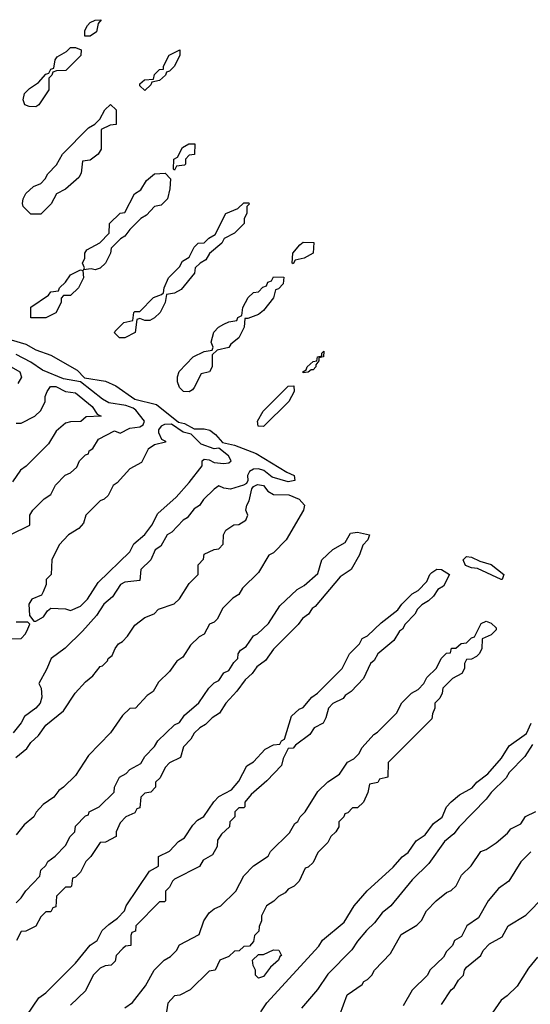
# Model space of a CAD drawing. Header units: inches. Extents: x 2701323 to 2964515, y 494916 to 722124.
# Tile 557 of 656: x 2870465 to 2872528, y 683432 to 687414. Entities that reach past the tile are written whole.
import ezdxf

# ---------------------------------------------------------------- set-up
doc = ezdxf.new("R2010")
doc.units = ezdxf.units.IN
doc.header["$MEASUREMENT"] = 0
doc.layers.add('C8678', color=7, linetype='Continuous')

msp = doc.modelspace()

# ---------------------------------------------------------------- linework, layer by layer
at = {"layer": 'C8678', "color": 2, "elevation": 2}
for points in [[(2870728, 687348), (2870728, 687370), (2870738, 687390), (2870750, 687402), (2870770, 687412), (2870794, 687414), (2870782, 687398), (2870775.3, 687364.7), (2870750, 687348)], [(2870530, 687062), (2870503.1, 687063.1), (2870486, 687070), (2870478, 687090), (2870484.7, 687115.3), (2870504.7, 687135.3), (2870540.4, 687159.6), (2870570, 687194), (2870582, 687198), (2870590, 687214), (2870602, 687218), (2870608.4, 687251.6), (2870616.4, 687263.6), (2870654, 687286), (2870670, 687302), (2870690, 687302), (2870712.7, 687292.7), (2870711.2, 687268.9), (2870650.9, 687209.1), (2870612.7, 687207.3), (2870598, 687202), (2870594, 687190), (2870582, 687178), (2870582, 687130), (2870542, 687070)], [(2870970, 687128), (2870950, 687146), (2870950, 687154), (2870968.8, 687171.1), (2871006, 687174), (2871010, 687192), (2871030, 687212), (2871046, 687214), (2871046, 687226), (2871068.8, 687271.1), (2871112, 687292), (2871112, 687270), (2871090, 687226), (2871070, 687206), (2871058, 687202), (2871054, 687190), (2871030, 687168), (2870998, 687162), (2870994, 687150)], [(2870510, 686628), (2870478, 686658), (2870475.3, 686670), (2870479, 686690), (2870489.1, 686710.9), (2870520.2, 686739.8), (2870550, 686752), (2870568, 686770), (2870578, 686790), (2870613.6, 686826.4), (2870638, 686870), (2870743.1, 686976.9), (2870768.4, 686991.6), (2870788.4, 687011.6), (2870808, 687050), (2870831.6, 687071.6), (2870854, 687050), (2870854, 686990), (2870830, 686988), (2870794, 686970), (2870794, 686890), (2870782, 686870), (2870750, 686846), (2870718, 686842), (2870712.7, 686792.7), (2870703.6, 686776.4), (2870650, 686728), (2870614, 686710), (2870591.2, 686668.9), (2870550, 686628)], [(2871090, 686806), (2871086, 686810), (2871088, 686850), (2871102, 686858), (2871123.1, 686896.9), (2871148.4, 686911.6), (2871172, 686912), (2871171.2, 686868.9), (2871150, 686866), (2871134, 686850), (2871134, 686830), (2871130, 686826), (2871098, 686822)], [(2870770, 686402), (2870754, 686406), (2870722, 686402), (2870726, 686410), (2870718, 686430), (2870728, 686450), (2870728, 686470), (2870736.4, 686483.6), (2870788.4, 686511.6), (2870826, 686550), (2870828, 686590), (2870870, 686632), (2870890, 686634), (2870928, 686710), (2870954.6, 686725.4), (2870976.4, 686763.6), (2871009, 686791), (2871052.7, 686792.7), (2871074, 686770), (2871072, 686730), (2871062, 686690), (2871036, 686664), (2871010, 686658), (2870976.9, 686623.1), (2870954, 686610), (2870910, 686566), (2870890, 686538), (2870871.6, 686528.4), (2870834, 686490), (2870832, 686470), (2870812, 686430), (2870790, 686408.7)], [(2870970, 686198), (2870950, 686206), (2870938, 686202), (2870931.6, 686148.4), (2870890, 686128), (2870867.3, 686127.3), (2870848, 686148), (2870850, 686154), (2870886, 686190), (2870922, 686198), (2870926, 686230), (2870930, 686234), (2870950, 686234), (2871006, 686290), (2871038, 686302), (2871046, 686310), (2871048, 686330), (2871066, 686370), (2871110, 686414), (2871123.1, 686436.9), (2871150, 686454), (2871170, 686494), (2871186, 686510), (2871210, 686512), (2871228.8, 686531.1), (2871254.6, 686545.4), (2871298, 686630), (2871346, 686650), (2871370, 686674), (2871390, 686674), (2871391.6, 686668.4), (2871382, 686658), (2871382, 686630), (2871372, 686610), (2871372, 686590), (2871332, 686550), (2871291.3, 686528.7), (2871282, 686510), (2871231.6, 686468.4), (2871216.9, 686443.1), (2871194, 686430), (2871174, 686410), (2871171.6, 686388.4), (2871116.9, 686323.1), (2871090, 686308), (2871058, 686302), (2871052, 686270), (2871032, 686230), (2871010, 686208), (2870990, 686198)], [(2871570, 686426), (2871566, 686430), (2871568, 686470), (2871596.4, 686503.6), (2871610, 686514), (2871652.7, 686512.7), (2871650.7, 686469.3), (2871614, 686450), (2871578, 686442)], [(2870510, 686208), (2870509.2, 686250.8), (2870580.4, 686299.6), (2870590, 686314), (2870622, 686318), (2870626, 686330), (2870650, 686352), (2870670, 686382), (2870710, 686402), (2870719.6, 686399.6), (2870722, 686370), (2870702, 686330), (2870670, 686298), (2870642, 686298), (2870632.7, 686287.3), (2870632, 686270), (2870611.2, 686228.9), (2870570, 686208.7)], [(2871150, 685909), (2871126, 685910), (2871110, 685926), (2871102, 685950), (2871102, 685970), (2871108.8, 685991.1), (2871166, 686050), (2871210, 686072), (2871242, 686078), (2871246, 686090), (2871238, 686110), (2871249.1, 686150.9), (2871268, 686170), (2871290, 686182), (2871310, 686192), (2871342, 686198), (2871346, 686210), (2871362, 686218), (2871366, 686250), (2871388, 686290), (2871408.8, 686311.1), (2871430, 686314), (2871447.3, 686332.7), (2871462, 686338), (2871467.3, 686352.7), (2871482, 686358), (2871490, 686374), (2871532.7, 686372.7), (2871530, 686346), (2871510, 686326), (2871498, 686322), (2871490.9, 686289.1), (2871450, 686238), (2871430, 686222), (2871386, 686206), (2871374, 686206), (2871371.3, 686170), (2871350, 686128), (2871318, 686102), (2871310, 686088.7), (2871262, 686078), (2871242, 686058), (2871242, 686010), (2871232, 685990), (2871198, 685982), (2871170, 685926), (2871163.6, 685916.4)], [(2871610, 685986), (2871608.7, 685990), (2871622, 685998), (2871626, 686010), (2871650, 686032), (2871666, 686034), (2871668, 686050), (2871686, 686054), (2871686, 686066), (2871694, 686074), (2871692, 686050), (2871674, 686046), (2871674, 686034), (2871662, 686018), (2871662, 686010), (2871650, 685998), (2871642, 685998), (2871630, 685988)], [(2871450, 685769), (2871428, 685770), (2871426, 685790), (2871448.8, 685831.1), (2871550, 685932), (2871572.7, 685932.7), (2871574, 685910), (2871552, 685870)], [(2871078.6, 685778.6), (2871050, 685777), (2871036, 685770), (2871025.2, 685754.8), (2871024.9, 685744.9), (2871038, 685718), (2871054, 685710), (2871054, 685706), (2871010, 685694), (2870983.5, 685676.5), (2870956.9, 685623.1), (2870910, 685598), (2870858.8, 685541.2), (2870842, 685530), (2870822, 685490), (2870805.4, 685474.6), (2870790, 685468), (2870732, 685410), (2870722, 685378), (2870703.6, 685356.4), (2870662, 685330), (2870624.7, 685290), (2870594, 685230), (2870591.3, 685170), (2870572, 685150), (2870571.3, 685130), (2870559.6, 685100.4), (2870552.7, 685087.3), (2870514, 685070), (2870502, 685050), (2870504.7, 685004.7), (2870522, 684982), (2870530, 684982), (2870560.4, 684999.6), (2870576.4, 685023.6), (2870590, 685034), (2870650, 685031.3), (2870670, 685024.7), (2870710, 685042), (2870738, 685070), (2870782, 685138), (2870910, 685262), (2870925.2, 685294.8), (2870970, 685332), (2870998, 685370), (2871023.1, 685416.9), (2871096.5, 685483.5), (2871150, 685542), (2871202, 685610), (2871202, 685630), (2871210, 685636), (2871230, 685634), (2871250, 685623.8), (2871290, 685619.5), (2871310, 685622), (2871319.3, 685630), (2871309, 685650), (2871270, 685680.9), (2871250, 685678), (2871197.5, 685697.5), (2871157.6, 685737.6), (2871125.8, 685745.8)], [(2872410, 685149.6), (2872314, 685194), (2872290, 685196.9), (2872266.3, 685206.3), (2872257, 685230), (2872270, 685243), (2872290, 685240.3), (2872324, 685224), (2872370.2, 685210.2), (2872420.7, 685170), (2872414, 685150)], [(2871430, 683538), (2871418, 683550), (2871418, 683570), (2871408.4, 683588.4), (2871406, 683610), (2871430, 683634), (2871450, 683634), (2871490, 683652), (2871511.6, 683651.6), (2871522, 683630), (2871515.3, 683624.7), (2871510.8, 683610), (2871478, 683582), (2871450, 683544)]]:
    msp.add_lwpolyline(points, close=True, dxfattribs=at)
for points in [[(2870430, 686119.3), (2870490, 686101.3), (2870530, 686078.4), (2870590, 686057.4), (2870696.2, 685996.2), (2870726, 685966), (2870811.8, 685951.8), (2870852.6, 685932.6), (2870930, 685879.1), (2871017.3, 685857.3), (2871106, 685786), (2871130, 685780.5), (2871170, 685759.1), (2871210, 685758.9), (2871233.3, 685753.3), (2871255.8, 685735.8), (2871284.1, 685704.1), (2871333, 685693), (2871419.7, 685659.7), (2871543.8, 685583.8), (2871574, 685570), (2871576, 685550), (2871550, 685545.1), (2871484.4, 685564.4), (2871451.3, 685591.3), (2871430, 685597.7), (2871410, 685596.9), (2871393.4, 685586.6), (2871384.9, 685570), (2871386.4, 685550), (2871381.1, 685538.9), (2871368.9, 685531.1), (2871316, 685516), (2871290, 685519), (2871270, 685528.7), (2871250, 685515.3), (2871207.1, 685472.9), (2871191.2, 685448.9), (2871170, 685435.3), (2871141, 685399), (2871124.7, 685390), (2871078.8, 685341.2), (2871061, 685330), (2871034.8, 685285.2), (2871012, 685270), (2870994, 685230), (2870954, 685190), (2870950, 685146), (2870890, 685139), (2870872, 685130), (2870839.8, 685080.2), (2870804.7, 685050), (2870775.3, 685004.7), (2870718.8, 684941.2), (2870647.9, 684872.1), (2870591.3, 684830), (2870573.4, 684786.6), (2870542, 684730), (2870551.2, 684711.1), (2870554.4, 684674.4), (2870546.8, 684650), (2870530, 684629), (2870484, 684596), (2870471, 684570), (2870438, 684530)], [(2870426, 685330), (2870506, 685370), (2870506, 685410), (2870518, 685430), (2870563.1, 685476.9), (2870590, 685494), (2870608.8, 685531.1), (2870648.7, 685571.3), (2870670, 685582), (2870695.3, 685604.7), (2870706, 685630), (2870730, 685654), (2870742, 685658), (2870746, 685670), (2870760.4, 685679.6), (2870783.1, 685716.9), (2870848.4, 685751.6), (2870870, 685742), (2870910, 685762), (2870950, 685767.3), (2870964, 685776), (2870969, 685790), (2870934.3, 685834.3), (2870922.7, 685842.7), (2870893.8, 685853.8), (2870824.5, 685864.5), (2870798.9, 685878.9), (2870710, 685949.2), (2870641.6, 685961.6), (2870556.2, 685996.2), (2870510, 686029.5), (2870450, 686059.6)], [(2870430, 686010.7), (2870464.7, 685990), (2870471.3, 685968.7), (2870456.9, 685943.1)], [(2870450, 685782), (2870470, 685782), (2870526, 685810), (2870550, 685834), (2870568, 685870), (2870568, 685890), (2870575.3, 685910), (2870589.5, 685930.5), (2870610.7, 685930.7), (2870650, 685910.8), (2870690, 685904.9), (2870758, 685850), (2870778, 685818), (2870794, 685810), (2870732.7, 685807.3), (2870711.2, 685788.9), (2870670, 685788), (2870650, 685782), (2870612, 685750), (2870581, 685699), (2870491.2, 685608.9), (2870467.5, 685592.5), (2870435.3, 685544.7)], [(2870449.2, 684430), (2870493.2, 684466.8), (2870510, 684491.3), (2870541.2, 684518.8), (2870570, 684561), (2870641.2, 684618.8), (2870688.7, 684690), (2870730, 684736), (2870760.2, 684759.8), (2870790, 684798), (2870799, 684801), (2870819, 684821), (2870822, 684830), (2870838, 684842), (2870850, 684871.3), (2870864, 684890), (2870880.2, 684899.8), (2870899.6, 684920.4), (2870930, 684964.7), (2870970, 684996), (2871008.7, 685011.3), (2871026, 685030), (2871088.8, 685051.1), (2871110, 685072), (2871150, 685134), (2871186, 685170), (2871186, 685210), (2871208, 685232), (2871210, 685252), (2871250, 685272), (2871270, 685274), (2871287.3, 685292.7), (2871288, 685330), (2871298, 685350), (2871330, 685371.3), (2871350, 685372), (2871378, 685390), (2871386, 685410), (2871378, 685430), (2871382, 685450), (2871392.3, 685467.7), (2871403.3, 685516.7), (2871410, 685526), (2871426, 685534), (2871450, 685530.4), (2871467.2, 685507.2), (2871490, 685494), (2871552.5, 685492.5), (2871594.4, 685474.4), (2871616, 685450), (2871612, 685430), (2871542, 685310), (2871490, 685258), (2871471.6, 685248.4), (2871430, 685178), (2871365.4, 685114.6), (2871350.7, 685089.3), (2871325.4, 685074.6), (2871285.4, 685034.6), (2871262, 684990), (2871250, 684978), (2871231.3, 684968.7), (2871210, 684928.7), (2871190, 684918), (2871155.3, 684884.7), (2871123.6, 684836.4), (2871099.6, 684820.4), (2871070, 684778), (2871025.4, 684734.6), (2871003.6, 684696.4), (2870979.6, 684680.4), (2870932, 684630), (2870910, 684628), (2870879.6, 684600.4), (2870831.3, 684530), (2870742, 684438), (2870690, 684358), (2870642, 684310), (2870622.8, 684297.2), (2870602, 684270), (2870559.6, 684240.4), (2870531.3, 684208.7), (2870522, 684190), (2870482.8, 684157.2), (2870450, 684118)], [(2870450, 683842), (2870470, 683862), (2870488.8, 683891.1), (2870546, 683950), (2870550, 683974), (2870570, 683994), (2870578, 684010), (2870608.4, 684031.6), (2870650, 684074), (2870668, 684110), (2870688, 684130), (2870690, 684152), (2870730, 684194), (2870742, 684198), (2870746, 684210), (2870786, 684230), (2870846, 684290), (2870848, 684310), (2870868, 684350), (2870894.6, 684365.4), (2870910, 684382), (2870954.6, 684405.4), (2870970, 684434), (2871010, 684474), (2871023.1, 684496.9), (2871090, 684562), (2871110, 684572), (2871130, 684602), (2871188.4, 684651.6), (2871228.8, 684711.1), (2871250, 684732), (2871270, 684742), (2871290, 684772), (2871310, 684782), (2871330, 684814), (2871346, 684830), (2871348, 684850), (2871356.4, 684863.6), (2871380.4, 684879.6), (2871410, 684922), (2871426, 684930), (2871470, 684972), (2871516.4, 685043.6), (2871586, 685110), (2871614.6, 685125.4), (2871670, 685174), (2871686, 685230), (2871730, 685272), (2871780.4, 685299.6), (2871802, 685338), (2871830, 685342), (2871878, 685330), (2871872, 685310), (2871851.2, 685288.9), (2871838, 685250), (2871804.7, 685190), (2871759.8, 685160.2), (2871658.8, 685041.2), (2871647.1, 685032.9), (2871632, 685010), (2871607.1, 684992.9), (2871590, 684968), (2871490, 684868), (2871458, 684822), (2871423.5, 684796.5), (2871404.7, 684770), (2871375.3, 684744.7), (2871342, 684698), (2871298, 684650), (2871272, 684610), (2871242, 684590), (2871216, 684564), (2871192, 684550), (2871170, 684528), (2871156, 684504), (2871126.4, 684473.6), (2871114, 684430), (2871070, 684408), (2871052, 684390), (2871032.7, 684347.3), (2871014, 684330), (2871014, 684310), (2870994, 684290), (2870970, 684286), (2870954, 684270), (2870950, 684226), (2870938, 684222), (2870930, 684206), (2870894, 684190), (2870870, 684166), (2870854, 684130), (2870854, 684110), (2870811.6, 684088.4), (2870790, 684086), (2870752, 684030), (2870732, 684010), (2870710, 683966), (2870690, 683946), (2870678, 683942), (2870674, 683910), (2870670, 683906), (2870650, 683906), (2870614, 683870), (2870610, 683826), (2870598, 683822), (2870590, 683806), (2870570, 683806), (2870550, 683786), (2870530, 683748), (2870490, 683728), (2870470, 683726), (2870452, 683690)], [(2870493.6, 683386.4), (2870542, 683458), (2870570, 683478), (2870690, 683598), (2870749.3, 683670.7), (2870778, 683690), (2870798, 683730), (2870824.7, 683755.3), (2870860.2, 683779.8), (2870888, 683810), (2870895.3, 683830), (2870988.8, 683971.1), (2871026, 683990), (2871026, 684030), (2871070, 684052), (2871106, 684090), (2871130, 684104.7), (2871164, 684156), (2871183.1, 684176.9), (2871208.4, 684191.6), (2871248.8, 684251.1), (2871270, 684272), (2871320.4, 684299.6), (2871350, 684334), (2871383.1, 684396.9), (2871410, 684412), (2871456.4, 684463.6), (2871490, 684482), (2871515.3, 684484.7), (2871523.1, 684496.9), (2871535.3, 684504.7), (2871563.1, 684596.9), (2871594.6, 684625.4), (2871610, 684632), (2871645.2, 684674.8), (2871668, 684690), (2871768, 684790), (2871798, 684850), (2871838, 684890), (2871848.8, 684911.1), (2871870, 684922), (2871925.2, 684974.8), (2871993.2, 685026.8), (2872009.3, 685050.7), (2872050, 685092), (2872074.6, 685105.4), (2872110, 685142), (2872122, 685170), (2872130, 685178), (2872150, 685191.3), (2872169, 685191), (2872202, 685170), (2872176.9, 685123.1), (2872154, 685110), (2872136.9, 685083.1), (2872116.9, 685063.1), (2872090, 685048), (2872072, 685030), (2872062, 685010), (2872022, 684970), (2872011.2, 684948.9), (2871999.6, 684940.4), (2871976.9, 684903.1), (2871912, 684850), (2871896.9, 684823.1), (2871882, 684810), (2871854, 684750), (2871803.6, 684696.4), (2871779.6, 684680.4), (2871771.2, 684668.9), (2871730, 684648), (2871712, 684630), (2871702, 684590), (2871691.2, 684568.9), (2871654, 684550), (2871636.9, 684523.1), (2871579.6, 684480.4), (2871570, 684468), (2871550, 684466), (2871530, 684426), (2871522, 684398), (2871463.6, 684336.4), (2871399.6, 684280.4), (2871374, 684250), (2871374, 684230), (2871370, 684226), (2871350, 684226), (2871334, 684210), (2871334, 684190), (2871314, 684170), (2871312, 684150), (2871279.6, 684120.4), (2871263.6, 684096.4), (2871262, 684070), (2871243.6, 684036.4), (2871205.4, 684014.6), (2871190.9, 683989.1), (2871090, 683938), (2871082, 683930), (2871070, 683906), (2871054, 683890), (2871054, 683850), (2871050, 683846), (2871030, 683846), (2870934, 683750), (2870932.7, 683727.3), (2870918, 683722), (2870914, 683710), (2870914, 683670), (2870892.7, 683667.3), (2870882, 683658), (2870854, 683630), (2870850, 683606), (2870834, 683590), (2870810, 683588), (2870790, 683578), (2870762, 683550), (2870730, 683486), (2870670, 683428)], [(2870426, 684910), (2870470, 684912), (2870488, 684930), (2870498, 684950), (2870506, 684970), (2870498, 684978), (2870450, 684978)], [(2870890, 683418), (2870920.2, 683439.8), (2870973.6, 683506.4), (2871008, 683570), (2871048.8, 683611.1), (2871074.6, 683625.4), (2871098, 683650), (2871110, 683672), (2871190, 683714), (2871208.7, 683770), (2871230, 683802), (2871250, 683818), (2871278, 683830), (2871338, 683890), (2871370, 683952), (2871410, 683992), (2871468.7, 684031.3), (2871478, 684050), (2871554.6, 684125.4), (2871576.4, 684163.6), (2871588.4, 684171.6), (2871598, 684190), (2871618, 684210), (2871670, 684292), (2871710, 684332), (2871757.2, 684362.8), (2871789.3, 684410.7), (2871814.6, 684425.4), (2871834.6, 684445.4), (2871848, 684470), (2871896.4, 684523.6), (2871910, 684532), (2871988, 684610), (2872008.8, 684651.1), (2872048, 684690), (2872074.6, 684705.4), (2872098, 684730), (2872110, 684754), (2872148.4, 684791.6), (2872168, 684830), (2872190, 684852), (2872206, 684854), (2872210, 684872), (2872227.3, 684872.7), (2872248.4, 684891.6), (2872270, 684894), (2872290, 684914), (2872302, 684918), (2872330, 684972), (2872350, 684982), (2872370, 684974), (2872390, 684954), (2872390, 684946), (2872370, 684926), (2872334, 684910), (2872332, 684870), (2872322, 684850), (2872310, 684838), (2872290, 684828), (2872270, 684826), (2872262, 684810), (2872262, 684790), (2872252, 684770), (2872214, 684750), (2872174, 684710), (2872172, 684690), (2872162, 684670), (2872142, 684650), (2872142, 684630), (2872132.7, 684607.3), (2872130, 684586), (2871954, 684410), (2871952, 684350), (2871918, 684342), (2871911.6, 684328.4), (2871878, 684322), (2871871.6, 684288.4), (2871854, 684250), (2871830, 684226), (2871810, 684226), (2871790, 684206), (2871778, 684202), (2871774, 684190), (2871754, 684170), (2871754, 684150), (2871742, 684130), (2871722, 684110), (2871710, 684086), (2871670, 684046), (2871650, 684006), (2871630, 683986), (2871618, 683982), (2871594, 683930), (2871574, 683910), (2871550, 683898), (2871536.9, 683883.1), (2871510, 683868), (2871491.2, 683848.9), (2871462, 683830), (2871442, 683790), (2871442, 683770), (2871432.7, 683747.3), (2871431.6, 683728.4), (2871414, 683710), (2871410, 683686), (2871392.7, 683667.3), (2871370, 683666), (2871351.6, 683648.4), (2871332.7, 683647.3), (2871310, 683626), (2871274, 683610), (2871254, 683570), (2871230, 683566), (2871154, 683490), (2871111.6, 683468.4), (2871090, 683466), (2871063.6, 683436.4), (2871055.3, 683384.7)], [(2871438.5, 683401.5), (2871462.7, 683437.3), (2871672.9, 683667.1), (2871688.6, 683691.4), (2871775.2, 683764.8), (2871816.9, 683830), (2871868.5, 683891.5), (2871973.7, 683986.3), (2872010, 684028), (2872034.5, 684045.5), (2872066.7, 684093.3), (2872102.9, 684117.1), (2872137.4, 684162.6), (2872171.4, 684188.5), (2872189.4, 684230), (2872208.5, 684251.5), (2872241.3, 684278.7), (2872293.1, 684306.9), (2872312.3, 684330), (2872356.1, 684363.9), (2872412, 684428), (2872442, 684478), (2872512.7, 684527.3), (2872531.6, 684568.4)], [(2872536.9, 684483.1), (2872506.4, 684433.6), (2872442, 684370), (2872430, 684348), (2872370, 684288.7), (2872350, 684262), (2872241, 684150), (2872218.5, 684121.5), (2872181, 684090), (2872118.5, 684001.5), (2872050, 683935.3), (2871964.7, 683830), (2871930, 683802), (2871898.5, 683761.5), (2871866, 683730), (2871830, 683688), (2871807.3, 683652.7), (2871710, 683554), (2871667.9, 683492.1), (2871603.4, 683416.6)], [(2871758, 683390), (2871788, 683470), (2871848.4, 683511.6), (2871855.3, 683524.7), (2871870, 683532), (2871888, 683550), (2871898, 683570), (2871963.1, 683636.9), (2872005.6, 683714.4), (2872070, 683752), (2872088.8, 683771.1), (2872108, 683810), (2872148, 683850), (2872190, 683884.7), (2872208.4, 683891.6), (2872228.4, 683911.6), (2872250, 683954), (2872288.4, 683991.6), (2872328, 684050), (2872350, 684058), (2872390, 684084.7), (2872436.5, 684123.5), (2872450, 684142), (2872490, 684162), (2872509.1, 684190.9), (2872550, 684212)], [(2872530, 684048), (2872490, 684008), (2872441, 683930), (2872399.8, 683900.2), (2872358, 683850), (2872318.8, 683781.2), (2872272, 683750), (2872250, 683706), (2872222, 683690), (2872214, 683670), (2872190, 683646), (2872176.9, 683623.1), (2872122, 683570), (2872112, 683550), (2872050.9, 683489.1), (2872014, 683426)], [(2872169.1, 683430.9), (2872208, 683490), (2872220.4, 683499.6), (2872238, 683530), (2872258, 683550), (2872262, 683570), (2872270, 683582), (2872328, 683630), (2872338, 683650), (2872363.1, 683676.9), (2872414.6, 683705.4), (2872438, 683750), (2872510, 683792), (2872586, 683870)], [(2872556.8, 683623.2), (2872521.4, 683578.6), (2872474.4, 683505.6), (2872434.4, 683465.6), (2872410.9, 683449.1), (2872362, 683378)]]:
    msp.add_lwpolyline(points, dxfattribs=at)

doc.saveas('drawing.dxf')
